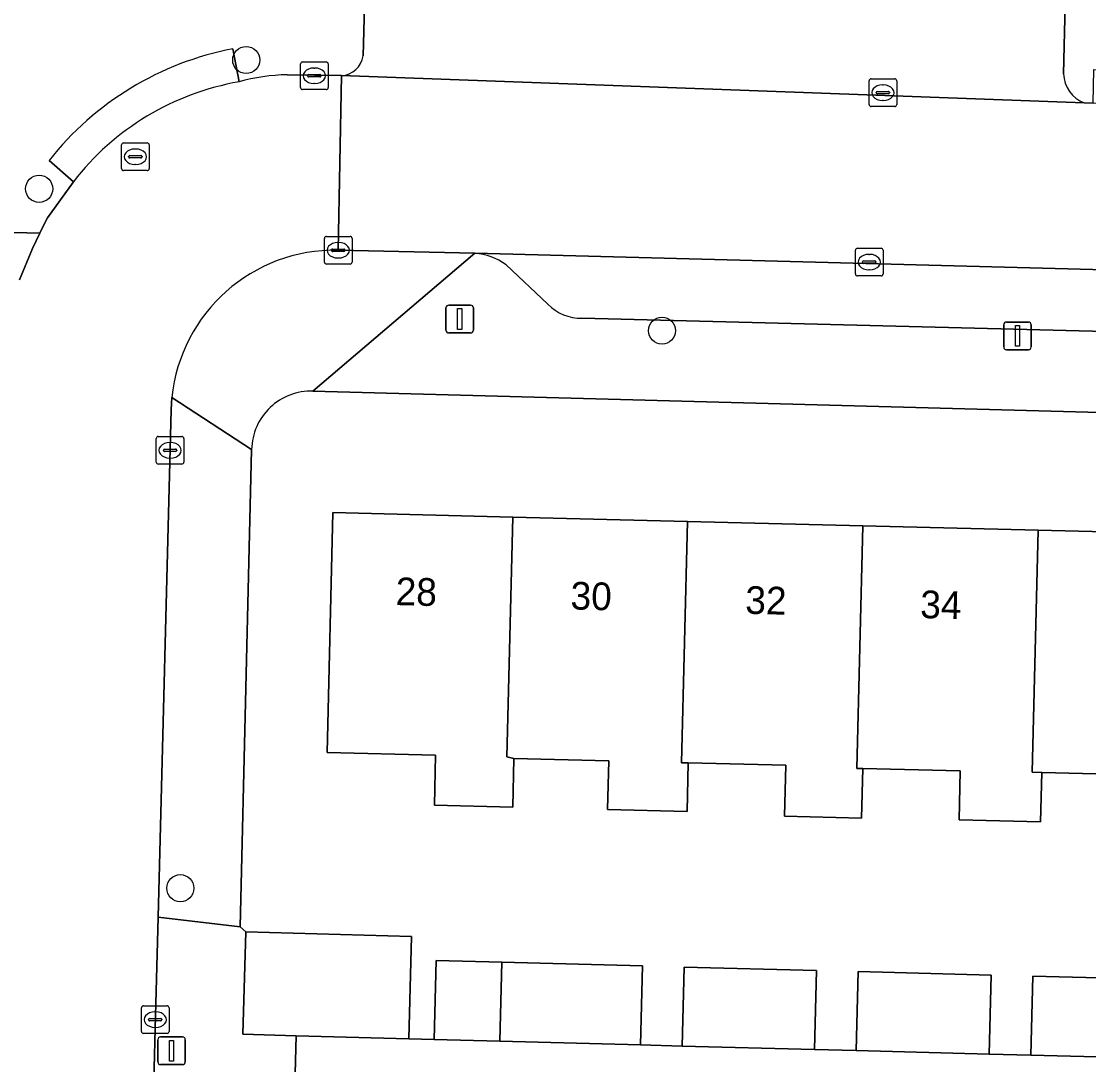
# Model space of a CAD drawing. Extents: x 162082 to 163401, y 388089 to 388636.
# Drawn here: x 162392.24 to 162430.78, y 388291.79 to 388329.44 of the extents above; entities that cross this region are included whole.
import ezdxf

# ---------------------------------------------------------------- set-up
doc = ezdxf.new("R2010")
doc.units = 0
for name, color, linetype in [('IMGEO_Boom', 7, 'Continuous'), ('IMGEO_Erf', 7, 'Continuous'), ('IMGEO_Kolk', 7, 'Continuous'), ('IMGEO_Lichtmast', 7, 'Continuous'), ('IMGEO_Pand', 7, 'Continuous'), ('IMGEO_Pand_nummerreeks', 7, 'Continuous'), ('IMGEO_Parkeervlak_open', 7, 'Continuous'), ('IMGEO_Rijbaan_lokaal_open', 7, 'Continuous'), ('IMGEO_Rioolput', 7, 'Continuous'), ('IMGEO_Voetpad_open', 7, 'Continuous')]:
    doc.layers.add(name, color=color, linetype=linetype)

msp = doc.modelspace()

# ---------------------------------------------------------------- linework, layer by layer
at = {"layer": 'IMGEO_Boom'}
for centre in [(162400.363, 388328.045), (162392.886, 388323.398), (162415.378, 388318.278), (162397.982, 388298.157)]:
    msp.add_circle(centre, 0.489, dxfattribs=at)
at = {"layer": 'IMGEO_Erf'}
for points in [[(162467.185, 388314.347), (162402.771, 388316.096)], [(162400.556, 388313.995), (162400.146, 388296.769), (162400.351, 388296.587), (162406.327, 388296.42), (162406.231, 388292.72), (162407.151, 388292.696), (162407.225, 388295.545), (162409.594, 388295.483), (162414.668, 388295.351), (162414.594, 388292.502), (162416.101, 388292.462), (162416.175, 388295.311), (162420.955, 388295.186), (162420.88, 388292.337), (162422.384, 388292.298), (162422.459, 388295.147), (162427.262, 388295.021), (162427.187, 388292.172), (162428.694, 388292.133), (162428.769, 388294.982), (162433.546, 388294.857)], [(162432.513, 388302.247), (162429.089, 388302.332), (162429.045, 388300.557), (162426.101, 388300.63), (162426.145, 388302.389), (162422.622, 388302.476), (162422.577, 388300.683), (162419.802, 388300.752), (162419.848, 388302.592), (162416.324, 388302.68), (162416.281, 388300.925), (162413.41, 388300.996), (162413.454, 388302.752), (162410.03, 388302.837), (162409.987, 388301.083), (162407.158, 388301.153), (162407.203, 388302.959), (162403.281, 388303.056), (162403.496, 388311.712), (162409.995, 388311.551), (162416.301, 388311.395), (162422.629, 388311.238), (162428.957, 388311.082), (162435.287, 388310.925)]]:
    msp.add_lwpolyline(points, dxfattribs=at)
msp.add_arc((162402.709, 388313.943), 2.153, 88.3449, 178.629, dxfattribs=at)
at = {"layer": 'IMGEO_Kolk'}
for p, q in [((162402.322, 388327.052), (162402.322, 388327.904)), ((162402.397, 388327.978), (162403.249, 388327.978)), ((162402.81, 388327.758), (162402.835, 388327.758)), ((162403.323, 388327.904), (162403.323, 388327.052)), ((162402.581, 388327.472), (162402.581, 388327.484)), ((162403.019, 388327.435), (162402.621, 388327.435)), ((162402.624, 388327.521), (162403.022, 388327.521)), ((162403.065, 388327.484), (162403.065, 388327.472)), ((162422.929, 388327.367), (162423.781, 388327.367)), ((162403.249, 388326.978), (162402.397, 388326.978)), ((162402.833, 388327.198), (162402.808, 388327.198)), ((162422.854, 388326.441), (162422.854, 388327.293)), ((162423.342, 388327.147), (162423.367, 388327.147)), ((162423.855, 388327.293), (162423.855, 388326.441)), ((162423.113, 388326.861), (162423.113, 388326.873)), ((162423.551, 388326.824), (162423.153, 388326.824)), ((162423.156, 388326.91), (162423.554, 388326.91)), ((162423.365, 388326.587), (162423.34, 388326.587)), ((162423.597, 388326.873), (162423.597, 388326.861)), ((162423.781, 388326.367), (162422.929, 388326.367)), ((162403.187, 388320.755), (162403.187, 388321.607)), ((162403.262, 388321.681), (162404.114, 388321.681)), ((162404.188, 388321.607), (162404.188, 388320.755)), ((162403.446, 388321.175), (162403.446, 388321.187)), ((162403.489, 388321.224), (162403.887, 388321.224)), ((162403.675, 388321.461), (162403.7, 388321.461)), ((162403.93, 388321.187), (162403.93, 388321.175)), ((162422.36, 388320.326), (162422.36, 388321.178)), ((162422.435, 388321.252), (162423.287, 388321.252)), ((162423.361, 388321.178), (162423.361, 388320.326)), ((162403.884, 388321.138), (162403.486, 388321.138)), ((162403.698, 388320.901), (162403.673, 388320.901)), ((162422.662, 388320.795), (162423.06, 388320.795)), ((162422.848, 388321.032), (162422.873, 388321.032)), ((162404.114, 388320.681), (162403.262, 388320.681)), ((162422.619, 388320.746), (162422.619, 388320.758)), ((162423.057, 388320.709), (162422.659, 388320.709)), ((162422.871, 388320.472), (162422.846, 388320.472)), ((162423.103, 388320.758), (162423.103, 388320.746)), ((162423.287, 388320.252), (162422.435, 388320.252)), ((162397.112, 388313.535), (162397.112, 388314.387)), ((162397.187, 388314.461), (162398.039, 388314.461)), ((162397.6, 388314.241), (162397.625, 388314.241)), ((162398.113, 388314.387), (162398.113, 388313.535)), ((162397.371, 388313.955), (162397.371, 388313.967)), ((162397.809, 388313.918), (162397.411, 388313.918)), ((162397.414, 388314.004), (162397.812, 388314.004)), ((162397.855, 388313.967), (162397.855, 388313.955)), ((162398.039, 388313.461), (162397.187, 388313.461)), ((162397.623, 388313.681), (162397.598, 388313.681)), ((162396.578, 388292.988), (162396.578, 388293.84)), ((162396.653, 388293.914), (162397.505, 388293.914)), ((162397.579, 388293.84), (162397.579, 388292.988)), ((162396.837, 388293.408), (162396.837, 388293.42)), ((162396.88, 388293.457), (162397.278, 388293.457)), ((162397.066, 388293.694), (162397.091, 388293.694)), ((162397.321, 388293.42), (162397.321, 388293.408)), ((162397.275, 388293.371), (162396.877, 388293.371)), ((162397.089, 388293.134), (162397.064, 388293.134)), ((162397.505, 388292.914), (162396.653, 388292.914))]:
    msp.add_line(p, q, dxfattribs=at)
for points in [[(162402.322, 388327.052), (162402.322, 388327.904)], [(162402.397, 388327.978), (162403.249, 388327.978)], [(162403.323, 388327.904), (162403.323, 388327.052)], [(162422.929, 388327.367), (162423.781, 388327.367)], [(162403.249, 388326.978), (162402.397, 388326.978)], [(162422.854, 388326.441), (162422.854, 388327.293)], [(162423.855, 388327.293), (162423.855, 388326.441)], [(162423.781, 388326.367), (162422.929, 388326.367)], [(162403.187, 388320.755), (162403.187, 388321.607)], [(162403.262, 388321.681), (162404.114, 388321.681)], [(162404.188, 388321.607), (162404.188, 388320.755)], [(162422.36, 388320.326), (162422.36, 388321.178)], [(162422.435, 388321.252), (162423.287, 388321.252)], [(162423.361, 388321.178), (162423.361, 388320.326)], [(162404.114, 388320.681), (162403.262, 388320.681)], [(162423.287, 388320.252), (162422.435, 388320.252)], [(162397.112, 388313.535), (162397.112, 388314.387)], [(162397.187, 388314.461), (162398.039, 388314.461)], [(162398.113, 388314.387), (162398.113, 388313.535)], [(162398.039, 388313.461), (162397.187, 388313.461)], [(162396.578, 388292.988), (162396.578, 388293.84)], [(162396.653, 388293.914), (162397.505, 388293.914)], [(162397.579, 388293.84), (162397.579, 388292.988)], [(162397.505, 388292.914), (162396.653, 388292.914)]]:
    msp.add_lwpolyline(points, dxfattribs=at)
for centre, radius, start, end in [((162402.399, 388327.902), 0.0765, 91.552, 178.448), ((162402.399, 388327.902), 0.0765, 91.552, 178.448), ((162403.247, 388327.902), 0.0765, 1.552, 88.448), ((162403.247, 388327.902), 0.0765, 1.552, 88.448), ((162402.621, 388327.481), 0.0403, 85.8775, 175.7526), ((162402.618, 388327.471), 0.0366, 178.938, 274.7102), ((162403.022, 388327.478), 0.043, 264.8664, 352.4533), ((162403.026, 388327.483), 0.0386, 1.7309, 96.639), ((162422.931, 388327.291), 0.0765, 91.552, 178.448), ((162422.931, 388327.291), 0.0765, 91.552, 178.448), ((162423.779, 388327.291), 0.0765, 1.552, 88.448), ((162423.779, 388327.291), 0.0765, 1.552, 88.448), ((162402.399, 388327.054), 0.0765, 181.552, 268.448), ((162402.399, 388327.054), 0.0765, 181.552, 268.448), ((162403.247, 388327.054), 0.0765, 271.552, 358.448), ((162403.247, 388327.054), 0.0765, 271.552, 358.448), ((162423.153, 388326.87), 0.0403, 85.8775, 175.7526), ((162423.15, 388326.86), 0.0366, 178.938, 274.7102), ((162423.554, 388326.867), 0.043, 264.8664, 352.4533), ((162423.558, 388326.872), 0.0386, 1.7309, 96.639), ((162422.931, 388326.443), 0.0765, 181.552, 268.448), ((162422.931, 388326.443), 0.0765, 181.552, 268.448), ((162423.779, 388326.443), 0.0765, 271.552, 358.448), ((162423.779, 388326.443), 0.0765, 271.552, 358.448), ((162403.264, 388321.605), 0.0765, 91.552, 178.448), ((162403.264, 388321.605), 0.0765, 91.552, 178.448), ((162404.112, 388321.605), 0.0765, 1.552, 88.448), ((162404.112, 388321.605), 0.0765, 1.552, 88.448), ((162403.486, 388321.184), 0.0403, 85.8775, 175.7526), ((162403.483, 388321.174), 0.0366, 178.938, 274.7102), ((162403.887, 388321.181), 0.043, 264.8664, 352.4533), ((162403.891, 388321.186), 0.0386, 1.7309, 96.639), ((162422.437, 388321.176), 0.0765, 91.552, 178.448), ((162422.437, 388321.176), 0.0765, 91.552, 178.448), ((162423.285, 388321.176), 0.0765, 1.552, 88.448), ((162423.285, 388321.176), 0.0765, 1.552, 88.448), ((162422.659, 388320.755), 0.0403, 85.8775, 175.7526), ((162423.064, 388320.757), 0.0386, 1.7309, 96.639), ((162403.264, 388320.757), 0.0765, 181.552, 268.448), ((162403.264, 388320.757), 0.0765, 181.552, 268.448), ((162404.112, 388320.757), 0.0765, 271.552, 358.448), ((162404.112, 388320.757), 0.0765, 271.552, 358.448), ((162422.656, 388320.745), 0.0366, 178.938, 274.7102), ((162423.06, 388320.752), 0.043, 264.8664, 352.4533), ((162422.437, 388320.328), 0.0765, 181.552, 268.448), ((162422.437, 388320.328), 0.0765, 181.552, 268.448), ((162423.285, 388320.328), 0.0765, 271.552, 358.448), ((162423.285, 388320.328), 0.0765, 271.552, 358.448), ((162397.189, 388314.385), 0.0765, 91.552, 178.448), ((162397.189, 388314.385), 0.0765, 91.552, 178.448), ((162398.037, 388314.385), 0.0765, 1.552, 88.448), ((162398.037, 388314.385), 0.0765, 1.552, 88.448), ((162397.411, 388313.964), 0.0403, 85.8775, 175.7526), ((162397.408, 388313.954), 0.0366, 178.938, 274.7102), ((162397.812, 388313.961), 0.043, 264.8664, 352.4533), ((162397.816, 388313.966), 0.0386, 1.7309, 96.639), ((162397.189, 388313.537), 0.0765, 181.552, 268.448), ((162397.189, 388313.537), 0.0765, 181.552, 268.448), ((162398.037, 388313.537), 0.0765, 271.552, 358.448), ((162398.037, 388313.537), 0.0765, 271.552, 358.448), ((162396.655, 388293.838), 0.0765, 91.552, 178.448), ((162396.655, 388293.838), 0.0765, 91.552, 178.448), ((162397.503, 388293.838), 0.0765, 1.552, 88.448), ((162397.503, 388293.838), 0.0765, 1.552, 88.448), ((162396.877, 388293.417), 0.0403, 85.8775, 175.7526), ((162396.874, 388293.407), 0.0366, 178.938, 274.7102), ((162397.278, 388293.414), 0.043, 264.8664, 352.4533), ((162397.282, 388293.419), 0.0386, 1.7309, 96.639), ((162396.655, 388292.99), 0.0765, 181.552, 268.448), ((162396.655, 388292.99), 0.0765, 181.552, 268.448), ((162397.503, 388292.99), 0.0765, 271.552, 358.448), ((162397.503, 388292.99), 0.0765, 271.552, 358.448)]:
    msp.add_arc(centre, radius, start, end, dxfattribs=at)
for centre, major_axis, ratio, start_param, end_param in [((162402.809, 388327.478), (-0.387, 0.002), 0.722429, 4.712389, 7.853982), ((162402.834, 388327.478), (-0.39, 0.002), 0.717154, 1.570796, 4.712389), ((162423.341, 388326.867), (-0.387, 0.002), 0.722429, 4.712389, 7.853982), ((162423.366, 388326.867), (-0.39, 0.002), 0.717154, 1.570796, 4.712389), ((162403.674, 388321.181), (-0.387, 0.002), 0.722429, 4.712389, 7.853982), ((162403.699, 388321.181), (-0.39, 0.002), 0.717154, 1.570796, 4.712389), ((162422.847, 388320.752), (-0.387, 0.002), 0.722429, 4.712389, 7.853982), ((162422.872, 388320.752), (-0.39, 0.002), 0.717154, 1.570796, 4.712389), ((162397.599, 388313.961), (-0.387, 0.002), 0.722429, 4.712389, 7.853982), ((162397.624, 388313.961), (-0.39, 0.002), 0.717154, 1.570796, 4.712389), ((162397.065, 388293.414), (-0.387, 0.002), 0.722429, 4.712389, 7.853982), ((162397.09, 388293.414), (-0.39, 0.002), 0.717154, 1.570796, 4.712389)]:
    msp.add_ellipse(centre, major_axis=major_axis, ratio=ratio, start_param=start_param, end_param=end_param, dxfattribs=at)
at = {"layer": 'IMGEO_Lichtmast'}
for p, q in [((162407.576, 388318.298), (162407.576, 388319.098)), ((162407.576, 388319.098), (162407.576, 388318.298)), ((162407.676, 388319.198), (162408.466, 388319.198)), ((162408.466, 388319.198), (162407.676, 388319.198)), ((162408.566, 388319.098), (162408.566, 388318.298)), ((162408.566, 388318.298), (162408.566, 388319.098)), ((162427.717, 388317.691), (162427.717, 388318.491)), ((162427.717, 388318.491), (162427.717, 388317.691)), ((162427.817, 388318.591), (162428.607, 388318.591)), ((162428.607, 388318.591), (162427.817, 388318.591)), ((162428.707, 388318.491), (162428.707, 388317.691)), ((162428.707, 388317.691), (162428.707, 388318.491)), ((162408.466, 388318.198), (162407.676, 388318.198)), ((162407.676, 388318.198), (162408.466, 388318.198)), ((162428.607, 388317.591), (162427.817, 388317.591)), ((162427.817, 388317.591), (162428.607, 388317.591)), ((162397.172, 388291.889), (162397.172, 388292.689)), ((162397.172, 388292.689), (162397.172, 388291.889)), ((162397.272, 388292.789), (162398.062, 388292.789)), ((162398.062, 388292.789), (162397.272, 388292.789)), ((162398.162, 388292.689), (162398.162, 388291.889)), ((162398.162, 388291.889), (162398.162, 388292.689)), ((162398.062, 388291.789), (162397.272, 388291.789)), ((162397.272, 388291.789), (162398.062, 388291.789))]:
    msp.add_line(p, q, dxfattribs=at)
for points in [[(162407.996, 388319.073), (162408.146, 388319.073), (162408.146, 388318.323), (162407.996, 388318.323), (162407.996, 388319.073)], [(162428.137, 388318.466), (162428.287, 388318.466), (162428.287, 388317.716), (162428.137, 388317.716), (162428.137, 388318.466)], [(162397.592, 388292.664), (162397.742, 388292.664), (162397.742, 388291.914), (162397.592, 388291.914), (162397.592, 388292.664)]]:
    msp.add_lwpolyline(points, dxfattribs=at)
for centre, start, end in [((162407.676, 388319.098), 90, 180), ((162407.676, 388319.098), 90, 180), ((162408.466, 388319.098), 0, 90), ((162408.466, 388319.098), 360, 90), ((162427.817, 388318.491), 90, 180), ((162427.817, 388318.491), 90, 180), ((162428.607, 388318.491), 0, 90), ((162428.607, 388318.491), 360, 90), ((162407.676, 388318.298), 180, 270), ((162407.676, 388318.298), 180, 270), ((162408.466, 388318.298), 270, 0), ((162408.466, 388318.298), 270, 0), ((162427.817, 388317.691), 180, 270), ((162427.817, 388317.691), 180, 270), ((162428.607, 388317.691), 270, 0), ((162428.607, 388317.691), 270, 0), ((162397.272, 388292.689), 90, 180), ((162397.272, 388292.689), 90, 180), ((162398.062, 388292.689), 0, 90), ((162398.062, 388292.689), 360, 90), ((162397.272, 388291.889), 180, 270), ((162397.272, 388291.889), 180, 270), ((162398.062, 388291.889), 270, 0), ((162398.062, 388291.889), 270, 0)]:
    msp.add_arc(centre, 0.1, start, end, dxfattribs=at)
at = {"layer": 'IMGEO_Pand'}
for points in [[(162410.03, 388302.837), (162409.779, 388302.895), (162409.995, 388311.551), (162403.496, 388311.712), (162403.281, 388303.056), (162407.203, 388302.959), (162407.158, 388301.153), (162409.987, 388301.083)], [(162410.03, 388302.837), (162413.454, 388302.752), (162413.41, 388300.996), (162416.281, 388300.925), (162416.324, 388302.68), (162416.085, 388302.686), (162416.301, 388311.395), (162409.995, 388311.551), (162409.779, 388302.895)], [(162416.324, 388302.68), (162419.848, 388302.592), (162419.802, 388300.752), (162422.577, 388300.683), (162422.622, 388302.476), (162422.412, 388302.481), (162422.629, 388311.238), (162416.301, 388311.395), (162416.085, 388302.686)], [(162428.957, 388311.082), (162422.629, 388311.238), (162422.412, 388302.481), (162422.622, 388302.476), (162426.145, 388302.389), (162426.101, 388300.63), (162429.045, 388300.557), (162429.089, 388302.332), (162428.74, 388302.341)], [(162428.957, 388311.082), (162428.74, 388302.341), (162429.089, 388302.332), (162432.513, 388302.247), (162432.469, 388300.471), (162435.265, 388300.402), (162435.308, 388302.169), (162435.07, 388302.175), (162435.287, 388310.925)], [(162400.351, 388296.587), (162400.237, 388292.887), (162402.164, 388292.833), (162406.231, 388292.72), (162406.327, 388296.42)], [(162409.594, 388295.483), (162407.225, 388295.545), (162407.151, 388292.696), (162409.524, 388292.634)], [(162409.594, 388295.483), (162409.524, 388292.634), (162414.594, 388292.502), (162414.668, 388295.351)], [(162416.101, 388292.462), (162420.88, 388292.337), (162420.955, 388295.186), (162416.175, 388295.311)], [(162422.384, 388292.298), (162427.187, 388292.172), (162427.262, 388295.021), (162422.459, 388295.147)], [(162428.694, 388292.133), (162433.472, 388292.008), (162433.546, 388294.857), (162428.769, 388294.982)]]:
    msp.add_lwpolyline(points, close=True, dxfattribs=at)
at = {"layer": 'IMGEO_Parkeervlak_open'}
for points in [[(162429.872, 388327.544), (162429.964, 388331.57), (162404.694, 388332.236), (162404.587, 388328.197)], [(162403.801, 388327.484), (162430.617, 388326.496)], [(162468.742, 388319.487), (162408.612, 388321.073)], [(162409.749, 388320.653), (162411.257, 388319.24)], [(162412.486, 388318.729), (162464.943, 388317.394)]]:
    msp.add_lwpolyline(points, dxfattribs=at)
for centre, radius, start, end in [((162403.758, 388328.321), 0.838, 272.9254, 351.4985), ((162431.081, 388327.615), 1.212, 183.3574, 247.459), ((162408.476, 388318.956), 2.121, 53.1236, 86.3287), ((162412.446, 388320.365), 1.637, 223.4287, 271.4177)]:
    msp.add_arc(centre, radius, start, end, dxfattribs=at)
at = {"layer": 'IMGEO_Rijbaan_lokaal_open'}
for points in [[(162403.68, 388321.181), (162403.801, 388327.484), (162401.846, 388327.513)], [(162525.177, 388324.075), (162524.842, 388324.059), (162524.506, 388324.063), (162522.717, 388324.014), (162517.21, 388324.183), (162502.495, 388324.565), (162501.225, 388324.583), (162496.456, 388324.649), (162495.849, 388324.725), (162488.708, 388324.913), (162484.673, 388325.028), (162474.429, 388325.411), (162473.121, 388325.423), (162439.995, 388326.254), (162437.864, 388326.35), (162430.947, 388326.484), (162430.617, 388326.496), (162403.801, 388327.484), (162403.68, 388321.181), (162408.612, 388321.073), (162468.742, 388319.487), (162472.729, 388319.405), (162524.448, 388318.058), (162527.208, 388317.995)], [(162394.121, 388323.653), (162393.189, 388322.347), (162393.045, 388322.073), (162392.906, 388321.796), (162392.647, 388321.245), (162392.182, 388320.108)], [(162397.025, 388291.191), (162397.086, 388293.557), (162397.178, 388297.113), (162397.65, 388315.425), (162397.663, 388315.644), (162397.677, 388315.862)]]:
    msp.add_lwpolyline(points, dxfattribs=at)
for centre, radius, start, end in [((162401.936, 388320.826), 6.687, 90.773, 105.8924), ((162401.764, 388317.735), 9.667, 99.8837, 142.2492), ((162403.566, 388315.262), 5.92, 88.9008, 174.1847)]:
    msp.add_arc(centre, radius, start, end, dxfattribs=at)
at = {"layer": 'IMGEO_Rioolput'}
for p, q in [((162395.934, 388325.055), (162396.786, 388325.055)), ((162395.859, 388324.129), (162395.859, 388324.981)), ((162396.347, 388324.835), (162396.372, 388324.835)), ((162396.86, 388324.981), (162396.86, 388324.129)), ((162396.118, 388324.549), (162396.118, 388324.561)), ((162396.556, 388324.512), (162396.158, 388324.512)), ((162396.161, 388324.598), (162396.559, 388324.598)), ((162396.37, 388324.275), (162396.345, 388324.275)), ((162396.602, 388324.561), (162396.602, 388324.549)), ((162396.786, 388324.055), (162395.934, 388324.055))]:
    msp.add_line(p, q, dxfattribs=at)
for points in [[(162395.934, 388325.055), (162396.786, 388325.055)], [(162395.859, 388324.129), (162395.859, 388324.981)], [(162396.86, 388324.981), (162396.86, 388324.129)], [(162396.786, 388324.055), (162395.934, 388324.055)]]:
    msp.add_lwpolyline(points, dxfattribs=at)
for centre, radius, start, end in [((162395.936, 388324.979), 0.0765, 91.552, 178.448), ((162395.936, 388324.979), 0.0765, 91.552, 178.448), ((162396.784, 388324.979), 0.0765, 1.552, 88.448), ((162396.784, 388324.979), 0.0765, 1.552, 88.448), ((162396.158, 388324.558), 0.0403, 85.8775, 175.7526), ((162396.155, 388324.548), 0.0366, 178.938, 274.7102), ((162396.559, 388324.555), 0.043, 264.8664, 352.4533), ((162396.563, 388324.56), 0.0386, 1.7309, 96.639), ((162395.936, 388324.131), 0.0765, 181.552, 268.448), ((162395.936, 388324.131), 0.0765, 181.552, 268.448), ((162396.784, 388324.131), 0.0765, 271.552, 358.448), ((162396.784, 388324.131), 0.0765, 271.552, 358.448)]:
    msp.add_arc(centre, radius, start, end, dxfattribs=at)
for centre, major_axis, ratio, start_param, end_param in [((162396.346, 388324.555), (-0.387, 0.002), 0.722429, 4.712389, 7.853982), ((162396.371, 388324.555), (-0.39, 0.002), 0.717154, 1.570796, 4.712389)]:
    msp.add_ellipse(centre, major_axis=major_axis, ratio=ratio, start_param=start_param, end_param=end_param, dxfattribs=at)
at = {"layer": 'IMGEO_Voetpad_open'}
for points in [[(162437.393, 388338.278), (162430.454, 388338.542), (162364.462, 388340.26), (162362.478, 388340.312), (162362.371, 388336.069), (162362.227, 388327.628), (162362.088, 388322.586), (162363.729, 388322.543), (162365.146, 388322.507), (162379.741, 388322.133), (162387.274, 388321.94), (162392.906, 388321.796), (162393.045, 388322.073), (162393.189, 388322.347), (162394.121, 388323.653), (162393.245, 388324.421)], [(162430.617, 388326.496), (162430.947, 388326.484), (162430.97, 388327.708), (162437.056, 388327.547), (162437.193, 388331.464), (162437.393, 388338.278)], [(162404.587, 388328.197), (162404.694, 388332.236), (162429.964, 388331.57), (162429.872, 388327.544)], [(162400.105, 388327.258), (162399.878, 388328.449)], [(162399.878, 388328.449), (162400.105, 388327.258)], [(162401.846, 388327.513), (162403.801, 388327.484)], [(162393.245, 388324.421), (162394.121, 388323.653)], [(162392.182, 388320.108), (162392.647, 388321.245), (162392.906, 388321.796), (162387.274, 388321.94), (162385.955, 388275.247), (162385.933, 388274.455), (162387.202, 388274.37), (162387.168, 388273.183), (162386.504, 388250), (162386.435, 388247.573), (162385.024, 388247.619), (162384.895, 388243.086), (162384.864, 388241.997), (162385.363, 388241.985), (162385.201, 388236.305), (162384.702, 388236.317), (162384.596, 388232.621), (162384.499, 388228.792), (162387.429, 388228.718), (162386.877, 388207.422)], [(162408.612, 388321.073), (162403.68, 388321.181)], [(162408.612, 388321.073), (162402.771, 388316.096), (162467.185, 388314.347), (162470.635, 388314.273), (162470.724, 388314.271), (162472.747, 388314.214), (162472.729, 388319.405)], [(162402.771, 388316.096), (162408.612, 388321.073)], [(162411.257, 388319.24), (162409.749, 388320.653)], [(162464.943, 388317.394), (162412.486, 388318.729)], [(162397.677, 388315.862), (162400.556, 388313.995)], [(162399.079, 388257.704), (162401.158, 388257.665), (162401.214, 388259.609), (162402.125, 388291.466), (162402.164, 388292.833), (162400.237, 388292.887), (162400.351, 388296.587), (162400.146, 388296.769), (162397.178, 388297.113), (162397.086, 388293.557), (162397.025, 388291.191)], [(162433.472, 388292.008), (162428.694, 388292.133), (162427.187, 388292.172), (162422.384, 388292.298), (162420.88, 388292.337), (162416.101, 388292.462), (162414.594, 388292.502), (162409.524, 388292.634), (162407.151, 388292.696), (162406.231, 388292.72), (162402.164, 388292.833), (162402.125, 388291.466)]]:
    msp.add_lwpolyline(points, dxfattribs=at)
msp.add_lwpolyline([(162400.556, 388313.995), (162397.677, 388315.862), (162397.663, 388315.644), (162397.65, 388315.425), (162397.178, 388297.113), (162400.146, 388296.769)], close=True, dxfattribs=at)
for centre, radius, start, end in [((162401.956, 388317.551), 11.094, 100.7968, 141.741), ((162401.956, 388317.551), 11.094, 100.7968, 141.741), ((162403.758, 388328.321), 0.838, 272.9254, 351.4985), ((162401.936, 388320.826), 6.687, 90.773, 105.8924), ((162431.081, 388327.615), 1.212, 183.3574, 247.459), ((162401.764, 388317.735), 9.667, 99.8837, 142.2492), ((162403.566, 388315.262), 5.92, 88.9008, 174.1847), ((162408.476, 388318.956), 2.121, 53.1236, 86.3287), ((162412.446, 388320.365), 1.637, 223.4287, 271.4177), ((162402.709, 388313.943), 2.153, 88.3449, 178.629)]:
    msp.add_arc(centre, radius, start, end, dxfattribs=at)

# ---------------------------------------------------------------- texts
at = {"layer": 'IMGEO_Pand_nummerreeks'}
for s, p in [('28', (162405.749, 388308.376)), ('30', (162412.064, 388308.219)), ('32', (162418.374, 388308.063)), ('34', (162424.692, 388307.907))]:
    msp.add_text(s, height=1, rotation=358.582, dxfattribs=at).set_placement(p)

doc.saveas('drawing.dxf')
